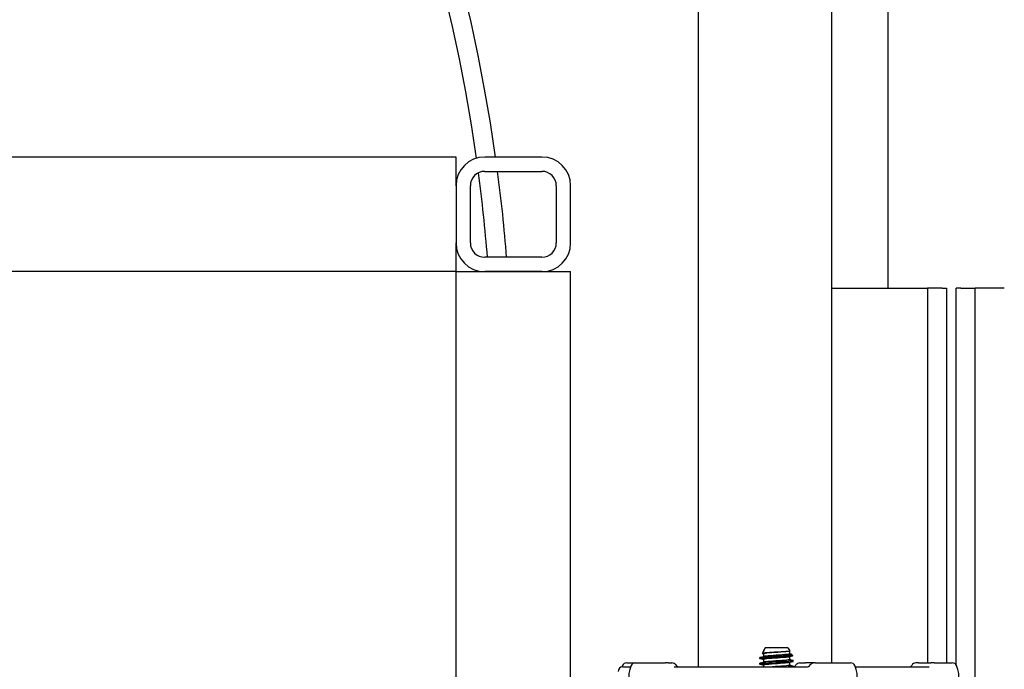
# Model space of a CAD drawing. Header units: inches. Extents: x 24 to 1128, y -94 to 748.
# Tile 502 of 573: x 961 to 974, y 267 to 275. Entities that reach past the tile are written whole.
import ezdxf

# ---------------------------------------------------------------- set-up
doc = ezdxf.new("R2010")
doc.units = ezdxf.units.IN
doc.header["$LTSCALE"] = 32
doc.header["$MEASUREMENT"] = 0
doc.layers.add('Visible (ANSI)', color=7, linetype='Continuous', lineweight=30)

msp = doc.modelspace()

# ---------------------------------------------------------------- linework, layer by layer
at = {"layer": 'Visible (ANSI)'}
for p, q in [((971.37916, 266.75262), (971.37916, 297.50112)), ((969.62916, 295.75112), (969.62916, 266.70012)), ((972.11166, 280.31362), (972.11166, 271.65737)), ((966.45916, 273.37612), (900.20916, 273.37612)), ((966.45916, 273.00112), (966.45916, 273.37612)), ((967.58416, 273.37612), (966.83416, 273.37612)), ((966.83416, 273.18862), (967.58416, 273.18862)), ((966.45916, 273.00112), (966.45916, 272.25112)), ((966.45916, 273.00112), (966.45916, 272.25112)), ((966.64666, 272.25112), (966.64666, 273.00112)), ((967.77166, 273.00112), (967.77166, 272.25112)), ((967.95916, 272.25112), (967.95916, 273.00112)), ((966.45916, 271.87612), (966.45916, 272.25112)), ((967.58416, 272.06362), (966.83416, 272.06362)), ((966.45916, 271.87612), (900.95916, 271.87612)), ((966.45916, 256.12612), (966.45916, 271.87612)), ((966.45916, 271.87612), (966.83416, 271.87612)), ((967.58416, 271.87612), (966.83416, 271.87612)), ((966.83416, 271.87612), (967.58416, 271.87612)), ((967.58416, 271.87612), (967.95916, 271.87612)), ((967.95916, 236.12612), (967.95916, 271.87612)), ((971.37916, 271.65737), (972.24916, 271.65737)), ((972.24916, 271.65737), (972.62916, 271.65737)), ((972.62916, 271.65737), (972.62916, 266.75262)), ((972.81916, 271.65737), (972.62916, 271.65737)), ((972.81916, 271.65737), (972.87916, 271.65737)), ((972.87916, 271.65737), (972.87916, 266.75262)), ((973.06416, 271.65737), (973.00416, 271.65737)), ((973.00416, 266.72374), (973.00416, 271.65737)), ((973.06416, 271.65737), (973.25416, 271.65737)), ((973.25416, 260.97112), (973.25416, 271.65737)), ((973.63416, 271.65737), (973.25416, 271.65737)), ((970.48111, 266.90693), (970.46394, 266.87588)), ((970.50499, 266.95012), (970.48416, 266.91246)), ((970.48416, 266.91246), (970.49765, 266.91246)), ((970.48416, 266.91246), (970.48416, 266.90899)), ((970.48416, 266.87065), (970.48416, 266.83512)), ((970.48887, 266.91052), (970.48997, 266.91082)), ((970.80333, 266.95012), (970.50499, 266.95012)), ((970.80333, 266.95012), (970.82645, 266.90832)), ((970.82416, 266.90626), (970.82416, 266.87065)), ((970.85113, 266.86368), (970.86232, 266.84345)), ((968.69231, 266.75262), (968.80717, 266.75262)), ((968.8083, 266.75262), (968.80717, 266.75262)), ((968.8083, 266.75262), (969.20092, 266.75262)), ((969.23327, 266.75262), (969.20092, 266.75262)), ((969.23327, 266.75262), (969.28413, 266.75262)), ((970.43541, 266.80912), (970.43541, 266.82098)), ((970.43541, 266.73498), (970.43541, 266.74684)), ((970.44398, 266.82429), (970.5926, 266.82429)), ((970.48416, 266.79651), (970.48416, 266.76098)), ((970.48416, 266.72237), (970.48416, 266.70012)), ((970.82416, 266.83204), (970.82416, 266.79651)), ((970.82416, 266.7579), (970.82416, 266.72237)), ((970.87291, 266.77205), (970.87291, 266.78391)), ((970.95829, 266.75262), (971.03257, 266.75262)), ((971.14595, 266.75262), (971.03257, 266.75262)), ((971.14595, 266.75262), (971.14804, 266.75262)), ((971.15974, 266.75262), (971.14804, 266.75262)), ((971.15974, 266.75262), (971.62178, 266.75262)), ((972.50977, 266.75262), (972.47697, 266.75262)), ((972.50977, 266.75262), (972.67116, 266.75262)), ((972.71649, 266.75262), (972.67116, 266.75262)), ((972.71649, 266.75262), (972.95147, 266.75262)), ((968.64166, 266.70012), (968.74444, 266.70012)), ((969.3134, 266.70012), (971.04711, 266.70012)), ((970.87291, 266.70012), (970.87291, 266.70977)), ((971.68564, 266.70012), (972.65275, 266.70012))]:
    msp.add_line(p, q, dxfattribs=at)
for centre, radius, start, end in [((945.19166, 270.31362), 22, 8.001819, 80.86629), ((945.19166, 270.31362), 22, 8.001819, 80.86629), ((945.19166, 270.31362), 21.75, 8.052948, 80.082487), ((966.83416, 273.00112), 0.375, 90, 180), ((967.58416, 273.00112), 0.375, 0, 90), ((966.83416, 273.00112), 0.1875, 90, 180), ((945.19166, 270.31362), 21.75, 4.614994, 7.547029), ((945.19166, 270.31362), 22, 4.562439, 7.508994), ((945.19166, 270.31362), 22, 4.562439, 7.508994), ((967.58416, 273.00112), 0.1875, 0, 90), ((966.83416, 272.25112), 0.375, 180, 270), ((966.83416, 272.25112), 0.1875, 180, 270), ((967.58416, 272.25112), 0.375, 270, 0), ((967.58416, 272.25112), 0.1875, 270, 0), ((968.92948, 266.57762), 0.325, 154.623066, 158.15154), ((968.69231, 266.69012), 0.0625, 90, 154.623066), ((969.04547, 266.57762), 0.325, 154.623066, 302.995885), ((968.8083, 266.69012), 0.0625, 90, 154.623066), ((969.28413, 266.69012), 0.0625, 35.450543, 90), ((969.38595, 266.76262), 0.0625, 215.450543, 270), ((970.85646, 266.76262), 0.0625, 285.260156, 324.549457), ((970.95829, 266.69012), 0.0625, 90, 144.549457), ((971.04413, 266.76262), 0.0625, 270, 324.549457), ((971.14595, 266.69012), 0.0625, 90, 144.549457), ((971.38461, 266.57762), 0.325, 237.004115, 25.376934), ((971.62178, 266.69012), 0.0625, 25.376934, 90), ((972.47696, 266.69012), 0.0625, 90, 151.143953), ((972.7143, 266.57762), 0.325, 237.004115, 25.376934), ((972.95147, 266.69012), 0.0625, 25.376934, 90), ((968.64166, 266.63762), 0.0625, 90, 180)]:
    msp.add_arc(centre, radius, start, end, dxfattribs=at)
for points, knots in [([(970.44398, 266.82429), (970.45026, 266.82556), (970.45918, 266.82683), (970.4817, 266.82939), (970.49516, 266.83066), (970.53177, 266.83373), (970.55632, 266.83551), (970.6089, 266.8391), (970.63638, 266.84087), (970.6906, 266.84446), (970.71683, 266.84624), (970.7646, 266.84983), (970.78572, 266.85161), (970.82011, 266.85519), (970.83313, 266.85697), (970.84941, 266.86056), (970.85264, 266.86234), (970.84983, 266.86504), (970.84765, 266.86594), (970.84426, 266.86684)], [-3.17227783, -3.17227783, -3.17227783, -3.17227783, -3.01866987, -3.01866987, -2.86653152, -2.86653152, -2.65540831, -2.65540831, -2.44714253, -2.44714253, -2.24173481, -2.24173481, -2.03918578, -2.03918578, -1.83949606, -1.83949606, -1.64266629, -1.64266629, -1.54493334, -1.54493334, -1.54493334, -1.54493334]), ([(970.82645, 266.90832), (970.82712, 266.90711), (970.82427, 266.90593), (970.811, 266.90338), (970.79973, 266.90205), (970.76994, 266.89936), (970.75162, 266.89803), (970.71022, 266.89534), (970.68748, 266.89401), (970.64048, 266.89131), (970.61666, 266.88998), (970.57109, 266.88729), (970.5498, 266.88596), (970.51263, 266.88327), (970.49718, 266.88194), (970.47428, 266.87925), (970.46714, 266.87792), (970.46289, 266.87553), (970.46394, 266.8745), (970.46782, 266.87347)], [-4.07198618, -4.07198618, -4.07198618, -4.07198618, -3.91772748, -3.91772748, -3.74236935, -3.74236935, -3.5648477, -3.5648477, -3.38516298, -3.38516298, -3.20331564, -3.20331564, -3.01930614, -3.01930614, -2.83313492, -2.83313492, -2.64480242, -2.64480242, -2.49773761, -2.49773761, -2.49773761, -2.49773761]), ([(970.48111, 266.90693), (970.48114, 266.90699), (970.48117, 266.90704), (970.48244, 266.90887), (970.488, 266.91064), (970.49765, 266.91246)], [-0.175936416, -0.175936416, -0.175936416, -0.175936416, -0.171061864, -0.171061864, 0, 0, 0, 0]), ([(970.81813, 266.90463), (970.81423, 266.90356), (970.80835, 266.90249), (970.80053, 266.90143), (970.77359, 266.89775), (970.72426, 266.89408), (970.67158, 266.8904), (970.6189, 266.88672), (970.56417, 266.88305), (970.5285, 266.87937), (970.5003, 266.87647), (970.48457, 266.87356), (970.48431, 266.87065)], [14.39937722, 14.39937722, 14.39937722, 14.39937722, 14.67080978, 14.67080978, 14.67080978, 15.60534648, 15.60534648, 15.60534648, 16.53982126, 16.53982126, 16.53982126, 17.27875959, 17.27875959, 17.27875959, 17.27875959]), ([(970.82402, 266.87065), (970.82409, 266.86988), (970.82307, 266.86911), (970.8209, 266.86834), (970.81057, 266.86466), (970.77448, 266.86099), (970.72656, 266.85731), (970.67865, 266.85363), (970.62008, 266.84996), (970.57347, 266.84628), (970.53287, 266.84308), (970.50221, 266.83988), (970.49003, 266.83668)], [14.13716694, 14.13716694, 14.13716694, 14.13716694, 14.3334779, 14.3334779, 14.3334779, 15.26803699, 15.26803699, 15.26803699, 16.20253411, 16.20253411, 16.20253411, 17.01654931, 17.01654931, 17.01654931, 17.01654931]), ([(970.44003, 266.8067), (970.43933, 266.80688), (970.4387, 266.80707), (970.43816, 266.80725), (970.42805, 266.8107), (970.44741, 266.81415), (970.48956, 266.81761), (970.51677, 266.81983), (970.55296, 266.82206), (970.5926, 266.82429)], [-23.7675739, -23.7675739, -23.7675739, -23.7675739, -23.72057036, -23.72057036, -23.72057036, -22.84293399, -22.84293399, -22.84293399, -22.27643648, -22.27643648, -22.27643648, -22.27643648]), ([(970.44017, 266.73256), (970.43713, 266.73334), (970.43551, 266.73412), (970.43542, 266.73491), (970.43503, 266.73833), (970.46392, 266.74176), (970.51226, 266.74519), (970.56118, 266.74866), (970.62912, 266.75212), (970.69242, 266.75559), (970.75544, 266.75904), (970.81265, 266.7625), (970.8443, 266.76595), (970.86295, 266.76798), (970.87252, 266.77002), (970.87261, 266.77205)], [-30.0507592, -30.0507592, -30.0507592, -30.0507592, -29.85130569, -29.85130569, -29.85130569, -28.98023715, -28.98023715, -28.98023715, -28.09855277, -28.09855277, -28.09855277, -27.22073235, -27.22073235, -27.22073235, -26.70353756, -26.70353756, -26.70353756, -26.70353756]), ([(970.86806, 266.78633), (970.87249, 266.78518), (970.87394, 266.78404), (970.8721, 266.78289), (970.86657, 266.77944), (970.83151, 266.77599), (970.77899, 266.77254), (970.72647, 266.76909), (970.6575, 266.76564), (970.59586, 266.76219), (970.53423, 266.75874), (970.4811, 266.75529), (970.45479, 266.75184), (970.44207, 266.75017), (970.43573, 266.7485), (970.43575, 266.74684)], [20.21472325, 20.21472325, 20.21472325, 20.21472325, 20.50680644, 20.50680644, 20.50680644, 21.38389434, 21.38389434, 21.38389434, 22.2609286, 22.2609286, 22.2609286, 23.13790935, 23.13790935, 23.13790935, 23.5619449, 23.5619449, 23.5619449, 23.5619449]), ([(970.81827, 266.75635), (970.80653, 266.75327), (970.77784, 266.75019), (970.73946, 266.74711), (970.69369, 266.74344), (970.63526, 266.73977), (970.5867, 266.73609), (970.53813, 266.73242), (970.50062, 266.72875), (970.4886, 266.72508), (970.48566, 266.72418), (970.48426, 266.72328), (970.48434, 266.72237)], [26.96574784, 26.96574784, 26.96574784, 26.96574784, 27.74875128, 27.74875128, 27.74875128, 28.68243666, 28.68243666, 28.68243666, 29.6160625, 29.6160625, 29.6160625, 29.84513021, 29.84513021, 29.84513021, 29.84513021]), ([(970.81805, 266.83049), (970.81022, 266.82841), (970.79501, 266.82633), (970.77371, 266.82425), (970.73607, 266.82058), (970.68035, 266.8169), (970.62805, 266.81323), (970.57575, 266.80956), (970.52813, 266.80588), (970.50357, 266.80221), (970.49089, 266.80031), (970.48451, 266.79841), (970.48449, 266.79651)], [20.68256253, 20.68256253, 20.68256253, 20.68256253, 21.21127241, 21.21127241, 21.21127241, 22.14537928, 22.14537928, 22.14537928, 23.07942543, 23.07942543, 23.07942543, 23.5619449, 23.5619449, 23.5619449, 23.5619449]), ([(970.82383, 266.79651), (970.82384, 266.79473), (970.81823, 266.79294), (970.80696, 266.79116), (970.78376, 266.78749), (970.73714, 266.78381), (970.68509, 266.78014), (970.63304, 266.77646), (970.57683, 266.77279), (970.53814, 266.76912), (970.51505, 266.76692), (970.49854, 266.76473), (970.49026, 266.76254)], [20.42035225, 20.42035225, 20.42035225, 20.42035225, 20.87409597, 20.87409597, 20.87409597, 21.8082248, 21.8082248, 21.8082248, 22.74229285, 22.74229285, 22.74229285, 23.29973462, 23.29973462, 23.29973462, 23.29973462]), ([(970.86232, 266.84345), (970.86289, 266.84242), (970.86035, 266.8414), (970.84744, 266.83903), (970.83496, 266.83769), (970.80105, 266.835), (970.77986, 266.83367), (970.7314, 266.83098), (970.70454, 266.82965), (970.64859, 266.82696), (970.62002, 266.82563), (970.5926, 266.82429)], [-1.01164627, -1.01164627, -1.01164627, -1.01164627, -0.8526241, -0.8526241, -0.64270256, -0.64270256, -0.43062442, -0.43062442, -0.2163901, -0.2163901, 0, 0, 0, 0]), ([(970.82399, 266.72237), (970.82374, 266.71959), (970.80939, 266.7168), (970.78329, 266.71402), (970.74887, 266.71035), (970.69486, 266.70667), (970.64209, 266.703), (970.62831, 266.70204), (970.61471, 266.70108), (970.60162, 266.70012)], [26.70353756, 26.70353756, 26.70353756, 26.70353756, 27.41172726, 27.41172726, 27.41172726, 28.34543418, 28.34543418, 28.34543418, 28.58912136, 28.58912136, 28.58912136, 28.58912136]), ([(972.40405, 266.70012), (972.4042, 266.70022), (972.40436, 266.70033), (972.40523, 266.7009), (972.40615, 266.70152), (972.40849, 266.70342), (972.40921, 266.70404), (972.41138, 266.70601), (972.41297, 266.70749), (972.41709, 266.71235), (972.41932, 266.71505), (972.42218, 266.72023), (972.4222, 266.72026), (972.42222, 266.72029)], [0.3018015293, 0.3018015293, 0.3018015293, 0.3018015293, 0.3110269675, 0.3110269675, 0.3460360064, 0.3460360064, 0.3585984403, 0.3585984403, 0.3758973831, 0.3758973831, 0.3887084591, 0.3887084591, 0.3887837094, 0.3887837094, 0.3887837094, 0.3887837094]), ([(970.86821, 266.71219), (970.87045, 266.71161), (970.87192, 266.71103), (970.87254, 266.71045), (970.87626, 266.70701), (970.8504, 266.70357), (970.80386, 266.70012)], [26.49790856, 26.49790856, 26.49790856, 26.49790856, 26.6453001, 26.6453001, 26.6453001, 27.5206572, 27.5206572, 27.5206572, 27.5206572])]:
    msp.add_open_spline(points, degree=3, knots=knots, dxfattribs=at)
for points in [[(970.48416, 266.86911), (970.47872, 266.87057), (970.47327, 266.87202), (970.46782, 266.87347)], [(970.49765, 266.91246), (970.49458, 266.91191), (970.49205, 266.91136), (970.49006, 266.91082)], [(970.82222, 266.90566), (970.82093, 266.90532), (970.81964, 266.90498), (970.81835, 266.90463)], [(970.82416, 266.87219), (970.83086, 266.8704), (970.83756, 266.86862), (970.84426, 266.86684)], [(970.44398, 266.82429), (970.43831, 266.82319), (970.43558, 266.82208), (970.43566, 266.82098)], [(970.44002, 266.8234), (970.45668, 266.8278), (970.47333, 266.83222), (970.48997, 266.83668)], [(970.48416, 266.79497), (970.46946, 266.7989), (970.45474, 266.80281), (970.44002, 266.8067)], [(970.44002, 266.74926), (970.45668, 266.75366), (970.47333, 266.75808), (970.48997, 266.76254)], [(970.48416, 266.72083), (970.46946, 266.72476), (970.45474, 266.72867), (970.44002, 266.73256)], [(970.85874, 266.84124), (970.84527, 266.83767), (970.83181, 266.83409), (970.81835, 266.83049)], [(970.8683, 266.76963), (970.85165, 266.76522), (970.83499, 266.76081), (970.81835, 266.75635)], [(970.82416, 266.79805), (970.83887, 266.79412), (970.85359, 266.79022), (970.8683, 266.78633)], [(970.82416, 266.72391), (970.83887, 266.71998), (970.85359, 266.71608), (970.8683, 266.71219)]]:
    msp.add_open_spline(points, degree=3, dxfattribs=at)

doc.saveas('drawing.dxf')
